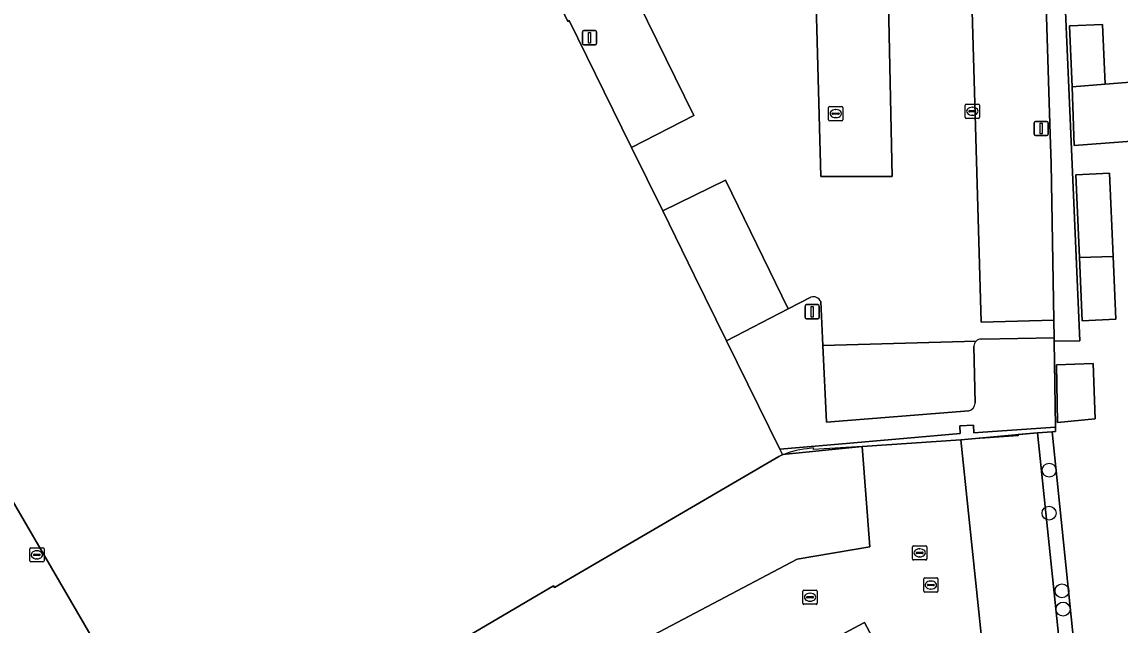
# Model space of a CAD drawing. Extents: x 161087 to 161926, y 382572 to 383873.
# Drawn here: x 161584.3 to 161661.3, y 383379.8 to 383422.1 of the extents above; entities that cross this region are included whole.
import ezdxf

# ---------------------------------------------------------------- set-up
doc = ezdxf.new("R2010")
doc.units = 0
for name, color, linetype in [('IMGEO_Boom', 7, 'Continuous'), ('IMGEO_Erf', 7, 'Continuous'), ('IMGEO_Groenvoorziening', 7, 'Continuous'), ('IMGEO_Hek', 7, 'Continuous'), ('IMGEO_Kolk', 7, 'Continuous'), ('IMGEO_Lichtmast', 7, 'Continuous'), ('IMGEO_Muur', 7, 'Continuous'), ('IMGEO_Pand', 7, 'Continuous'), ('IMGEO_Parkeervlak_gesloten', 7, 'Continuous'), ('IMGEO_Parkeervlak_open', 7, 'Continuous'), ('IMGEO_Rijbaan_lokaal_gesloten', 7, 'Continuous'), ('IMGEO_Rijbaan_lokaal_open', 7, 'Continuous'), ('IMGEO_Rioolput', 7, 'Continuous'), ('IMGEO_Voetpad_open', 7, 'Continuous')]:
    doc.layers.add(name, color=color, linetype=linetype)

msp = doc.modelspace()

# ---------------------------------------------------------------- linework, layer by layer
at = {"layer": 'IMGEO_Boom'}
for centre in [(161656.363, 383390.664), (161656.35, 383387.651), (161657.257, 383382.206), (161657.333, 383380.929)]:
    msp.add_circle(centre, 0.489, dxfattribs=at)
at = {"layer": 'IMGEO_Erf'}
for points in [[(161662.961, 383442.118), (161656.686, 383441.636), (161658.506, 383399.732), (161656.705, 383399.701), (161656.807, 383393.684), (161656.812, 383393.371), (161656.568, 383393.353), (161659.584, 383364.007), (161658.918, 383363.919), (161659.28, 383360.491), (161664.252, 383361.015)], [(161665.872, 383414.004), (161658.118, 383413.419), (161657.971, 383417.538), (161657.785, 383421.796), (161660.104, 383421.897), (161660.287, 383417.722), (161667.318, 383418.281)]]:
    msp.add_lwpolyline(points, dxfattribs=at)
for points in [[(161660.85, 383405.644), (161661.042, 383401.237), (161658.68, 383401.133), (161658.486, 383405.558), (161658.232, 383411.369), (161660.595, 383411.472)], [(161656.879, 383398.052), (161659.452, 383398.135), (161659.582, 383394.26), (161656.95, 383394.012)]]:
    msp.add_lwpolyline(points, close=True, dxfattribs=at)
at = {"layer": 'IMGEO_Groenvoorziening'}
for points in [[(161639.646, 383402.792), (161638.045, 383401.961), (161633.735, 383399.725), (161637.467, 383392.133), (161641.039, 383392.443), (161646.406, 383392.908), (161650.116, 383393.23), (161650.094, 383393.765), (161651.047, 383393.807), (161651.078, 383393.287), (161651.701, 383393.33), (161656.807, 383393.684), (161656.705, 383399.701), (161656.701, 383399.941), (161651.603, 383399.853)], [(161640.483, 383399.402), (161640.335, 383402.476)], [(161650.724, 383394.814), (161640.742, 383394.032), (161640.483, 383399.402)], [(161651.079, 383399.343), (161651.165, 383395.353)]]:
    msp.add_lwpolyline(points, dxfattribs=at)
for centre, radius, start, end in [((161639.817, 383402.255), 0.563, 23.08724, 107.637), ((161651.626, 383399.307), 0.548, 134.30751, 176.22388), ((161651.626, 383399.301), 0.553, 92.40843, 133.9119), ((161650.546, 383395.41), 0.622, 286.66954, 354.75164)]:
    msp.add_arc(centre, radius, start, end, dxfattribs=at)
at = {"layer": 'IMGEO_Hek'}
msp.add_lwpolyline([(161656.568, 383393.353), (161659.584, 383364.007), (161658.918, 383363.919), (161659.28, 383360.491)], dxfattribs=at)
at = {"layer": 'IMGEO_Kolk'}
for p, q in [((161640.891, 383415.224), (161640.891, 383416.076)), ((161640.966, 383416.15), (161641.818, 383416.15)), ((161641.892, 383416.076), (161641.892, 383415.224)), ((161650.471, 383415.391), (161650.471, 383416.243)), ((161650.546, 383416.317), (161651.398, 383416.317)), ((161650.959, 383416.097), (161650.984, 383416.097)), ((161651.472, 383416.243), (161651.472, 383415.391)), ((161641.15, 383415.644), (161641.15, 383415.656)), ((161641.588, 383415.607), (161641.19, 383415.607)), ((161641.193, 383415.693), (161641.591, 383415.693)), ((161641.402, 383415.37), (161641.377, 383415.37)), ((161641.379, 383415.93), (161641.404, 383415.93)), ((161641.634, 383415.656), (161641.634, 383415.644)), ((161651.398, 383415.317), (161650.546, 383415.317)), ((161650.73, 383415.811), (161650.73, 383415.823)), ((161651.168, 383415.774), (161650.77, 383415.774)), ((161650.773, 383415.86), (161651.171, 383415.86)), ((161650.982, 383415.537), (161650.957, 383415.537)), ((161651.214, 383415.823), (161651.214, 383415.811)), ((161641.818, 383415.15), (161640.966, 383415.15)), ((161584.867, 383384.304), (161584.867, 383385.156)), ((161584.942, 383385.23), (161585.794, 383385.23)), ((161585.126, 383384.724), (161585.126, 383384.736)), ((161585.564, 383384.687), (161585.166, 383384.687)), ((161585.169, 383384.773), (161585.567, 383384.773)), ((161585.355, 383385.01), (161585.38, 383385.01)), ((161585.61, 383384.736), (161585.61, 383384.724)), ((161585.868, 383385.156), (161585.868, 383384.304)), ((161585.794, 383384.23), (161584.942, 383384.23)), ((161585.378, 383384.45), (161585.353, 383384.45)), ((161647.561, 383382.188), (161647.561, 383383.04)), ((161647.636, 383383.114), (161648.488, 383383.114)), ((161648.562, 383383.04), (161648.562, 383382.188)), ((161639.089, 383381.335), (161639.089, 383382.187)), ((161639.164, 383382.261), (161640.016, 383382.261)), ((161640.09, 383382.187), (161640.09, 383381.335)), ((161647.82, 383382.608), (161647.82, 383382.62)), ((161648.258, 383382.571), (161647.86, 383382.571)), ((161647.863, 383382.657), (161648.261, 383382.657)), ((161648.072, 383382.334), (161648.047, 383382.334)), ((161648.049, 383382.894), (161648.074, 383382.894)), ((161648.304, 383382.62), (161648.304, 383382.608)), ((161639.348, 383381.755), (161639.348, 383381.767)), ((161639.786, 383381.718), (161639.388, 383381.718)), ((161639.391, 383381.804), (161639.789, 383381.804)), ((161639.6, 383381.481), (161639.575, 383381.481)), ((161639.577, 383382.041), (161639.602, 383382.041)), ((161639.832, 383381.767), (161639.832, 383381.755)), ((161648.488, 383382.114), (161647.636, 383382.114)), ((161640.016, 383381.261), (161639.164, 383381.261))]:
    msp.add_line(p, q, dxfattribs=at)
for points in [[(161640.891, 383415.224), (161640.891, 383416.076)], [(161640.966, 383416.15), (161641.818, 383416.15)], [(161641.892, 383416.076), (161641.892, 383415.224)], [(161650.471, 383415.391), (161650.471, 383416.243)], [(161650.546, 383416.317), (161651.398, 383416.317)], [(161651.472, 383416.243), (161651.472, 383415.391)], [(161651.398, 383415.317), (161650.546, 383415.317)], [(161641.818, 383415.15), (161640.966, 383415.15)], [(161584.867, 383384.304), (161584.867, 383385.156)], [(161584.942, 383385.23), (161585.794, 383385.23)], [(161585.868, 383385.156), (161585.868, 383384.304)], [(161585.794, 383384.23), (161584.942, 383384.23)], [(161647.561, 383382.188), (161647.561, 383383.04)], [(161647.636, 383383.114), (161648.488, 383383.114)], [(161648.562, 383383.04), (161648.562, 383382.188)], [(161639.089, 383381.335), (161639.089, 383382.187)], [(161639.164, 383382.261), (161640.016, 383382.261)], [(161640.09, 383382.187), (161640.09, 383381.335)], [(161648.488, 383382.114), (161647.636, 383382.114)], [(161640.016, 383381.261), (161639.164, 383381.261)]]:
    msp.add_lwpolyline(points, dxfattribs=at)
for centre, radius, start, end in [((161640.968, 383416.074), 0.0765, 91.55205, 178.44795), ((161640.968, 383416.074), 0.0765, 91.55205, 178.44795), ((161641.816, 383416.074), 0.0765, 1.55205, 88.44795), ((161641.816, 383416.074), 0.0765, 1.55205, 88.44795), ((161650.548, 383416.241), 0.0765, 91.55205, 178.44795), ((161650.548, 383416.241), 0.0765, 91.55205, 178.44795), ((161651.396, 383416.241), 0.0765, 1.55205, 88.44795), ((161651.396, 383416.241), 0.0765, 1.55205, 88.44795), ((161641.19, 383415.653), 0.0403, 85.87752, 175.75265), ((161641.187, 383415.643), 0.0366, 178.93798, 274.71019), ((161641.591, 383415.65), 0.043, 264.86636, 352.45326), ((161641.595, 383415.655), 0.0386, 1.73085, 96.63898), ((161650.548, 383415.393), 0.0765, 181.55205, 268.44795), ((161650.548, 383415.393), 0.0765, 181.55205, 268.44795), ((161650.77, 383415.82), 0.0403, 85.87752, 175.75265), ((161650.767, 383415.81), 0.0366, 178.93798, 274.71019), ((161651.171, 383415.817), 0.043, 264.86636, 352.45326), ((161651.175, 383415.822), 0.0386, 1.73085, 96.63898), ((161651.396, 383415.393), 0.0765, 271.55205, 358.44795), ((161651.396, 383415.393), 0.0765, 271.55205, 358.44795), ((161640.968, 383415.226), 0.0765, 181.55205, 268.44795), ((161640.968, 383415.226), 0.0765, 181.55205, 268.44795), ((161641.816, 383415.226), 0.0765, 271.55205, 358.44795), ((161641.816, 383415.226), 0.0765, 271.55205, 358.44795), ((161584.944, 383385.154), 0.0765, 91.55205, 178.44795), ((161584.944, 383385.154), 0.0765, 91.55205, 178.44795), ((161585.166, 383384.733), 0.0403, 85.87752, 175.75265), ((161585.163, 383384.723), 0.0366, 178.93798, 274.71019), ((161585.567, 383384.73), 0.043, 264.86636, 352.45326), ((161585.571, 383384.735), 0.0386, 1.73085, 96.63898), ((161585.792, 383385.154), 0.0765, 1.55205, 88.44795), ((161585.792, 383385.154), 0.0765, 1.55205, 88.44795), ((161584.944, 383384.306), 0.0765, 181.55205, 268.44795), ((161584.944, 383384.306), 0.0765, 181.55205, 268.44795), ((161585.792, 383384.306), 0.0765, 271.55205, 358.44795), ((161585.792, 383384.306), 0.0765, 271.55205, 358.44795), ((161647.638, 383383.038), 0.0765, 91.55205, 178.44795), ((161647.638, 383383.038), 0.0765, 91.55205, 178.44795), ((161648.486, 383383.038), 0.0765, 1.55205, 88.44795), ((161648.486, 383383.038), 0.0765, 1.55205, 88.44795), ((161639.166, 383382.185), 0.0765, 91.55205, 178.44795), ((161639.166, 383382.185), 0.0765, 91.55205, 178.44795), ((161640.014, 383382.185), 0.0765, 1.55205, 88.44795), ((161640.014, 383382.185), 0.0765, 1.55205, 88.44795), ((161647.638, 383382.19), 0.0765, 181.55205, 268.44795), ((161647.638, 383382.19), 0.0765, 181.55205, 268.44795), ((161647.86, 383382.617), 0.0403, 85.87752, 175.75265), ((161647.857, 383382.607), 0.0366, 178.93798, 274.71019), ((161648.261, 383382.614), 0.043, 264.86636, 352.45326), ((161648.265, 383382.619), 0.0386, 1.73085, 96.63898), ((161648.486, 383382.19), 0.0765, 271.55205, 358.44795), ((161648.486, 383382.19), 0.0765, 271.55205, 358.44795), ((161639.388, 383381.764), 0.0403, 85.87752, 175.75265), ((161639.385, 383381.754), 0.0366, 178.93798, 274.71019), ((161639.789, 383381.761), 0.043, 264.86636, 352.45326), ((161639.793, 383381.766), 0.0386, 1.73085, 96.63898), ((161639.166, 383381.337), 0.0765, 181.55205, 268.44795), ((161639.166, 383381.337), 0.0765, 181.55205, 268.44795), ((161640.014, 383381.337), 0.0765, 271.55205, 358.44795), ((161640.014, 383381.337), 0.0765, 271.55205, 358.44795)]:
    msp.add_arc(centre, radius, start, end, dxfattribs=at)
for centre, major_axis, ratio, start_param, end_param in [((161650.958, 383415.817), (-0.387, 0.002), 0.722429, 4.712389, 7.853982), ((161650.983, 383415.817), (-0.39, 0.002), 0.717154, 1.570796, 4.712389), ((161641.378, 383415.65), (-0.387, 0.002), 0.722429, 4.712389, 7.853982), ((161641.403, 383415.65), (-0.39, 0.002), 0.717154, 1.570796, 4.712389), ((161585.354, 383384.73), (-0.387, 0.002), 0.722429, 4.712389, 7.853982), ((161585.379, 383384.73), (-0.39, 0.002), 0.717154, 1.570796, 4.712389), ((161648.048, 383382.614), (-0.387, 0.002), 0.722429, 4.712389, 7.853982), ((161648.073, 383382.614), (-0.39, 0.002), 0.717154, 1.570796, 4.712389), ((161639.576, 383381.761), (-0.387, 0.002), 0.722429, 4.712389, 7.853982), ((161639.601, 383381.761), (-0.39, 0.002), 0.717154, 1.570796, 4.712389)]:
    msp.add_ellipse(centre, major_axis=major_axis, ratio=ratio, start_param=start_param, end_param=end_param, dxfattribs=at)
at = {"layer": 'IMGEO_Lichtmast'}
for p, q in [((161623.726, 383421.47), (161624.516, 383421.47)), ((161624.516, 383421.47), (161623.726, 383421.47)), ((161623.626, 383420.57), (161623.626, 383421.37)), ((161623.626, 383421.37), (161623.626, 383420.57)), ((161624.616, 383421.37), (161624.616, 383420.57)), ((161624.616, 383420.57), (161624.616, 383421.37)), ((161624.516, 383420.47), (161623.726, 383420.47)), ((161623.726, 383420.47), (161624.516, 383420.47)), ((161655.309, 383414.207), (161655.309, 383415.007)), ((161655.309, 383415.007), (161655.309, 383414.207)), ((161655.409, 383415.107), (161656.199, 383415.107)), ((161656.199, 383415.107), (161655.409, 383415.107)), ((161656.299, 383415.007), (161656.299, 383414.207)), ((161656.299, 383414.207), (161656.299, 383415.007)), ((161656.199, 383414.107), (161655.409, 383414.107)), ((161655.409, 383414.107), (161656.199, 383414.107)), ((161639.348, 383402.262), (161640.138, 383402.262)), ((161640.138, 383402.262), (161639.348, 383402.262)), ((161639.248, 383401.362), (161639.248, 383402.162)), ((161639.248, 383402.162), (161639.248, 383401.362)), ((161640.238, 383402.162), (161640.238, 383401.362)), ((161640.238, 383401.362), (161640.238, 383402.162)), ((161640.138, 383401.262), (161639.348, 383401.262)), ((161639.348, 383401.262), (161640.138, 383401.262))]:
    msp.add_line(p, q, dxfattribs=at)
for points in [[(161624.046, 383421.345), (161624.196, 383421.345), (161624.196, 383420.595), (161624.046, 383420.595), (161624.046, 383421.345)], [(161655.729, 383414.982), (161655.879, 383414.982), (161655.879, 383414.232), (161655.729, 383414.232), (161655.729, 383414.982)], [(161639.668, 383402.137), (161639.818, 383402.137), (161639.818, 383401.387), (161639.668, 383401.387), (161639.668, 383402.137)]]:
    msp.add_lwpolyline(points, dxfattribs=at)
for centre, start, end in [((161623.726, 383421.37), 90, 180), ((161623.726, 383421.37), 90, 180), ((161624.516, 383421.37), 0, 90), ((161624.516, 383421.37), 360, 90), ((161623.726, 383420.57), 180, 270), ((161623.726, 383420.57), 180, 270), ((161624.516, 383420.57), 270, 0), ((161624.516, 383420.57), 270, 0), ((161655.409, 383415.007), 90, 180), ((161655.409, 383415.007), 90, 180), ((161656.199, 383415.007), 0, 90), ((161656.199, 383415.007), 360, 90), ((161655.409, 383414.207), 180, 270), ((161655.409, 383414.207), 180, 270), ((161656.199, 383414.207), 270, 0), ((161656.199, 383414.207), 270, 0), ((161639.348, 383402.162), 90, 180), ((161639.348, 383402.162), 90, 180), ((161640.138, 383402.162), 0, 90), ((161640.138, 383402.162), 360, 90), ((161639.348, 383401.362), 180, 270), ((161639.348, 383401.362), 180, 270), ((161640.138, 383401.362), 270, 0), ((161640.138, 383401.362), 270, 0)]:
    msp.add_arc(centre, 0.1, start, end, dxfattribs=at)
at = {"layer": 'IMGEO_Muur'}
for points in [[(161656.432, 383414.198), (161656.063, 383426.245)], [(161656.701, 383399.941), (161656.68, 383401.178), (161656.495, 383412.152), (161656.432, 383414.198)], [(161651.701, 383393.33), (161656.807, 383393.684), (161656.705, 383399.701), (161656.701, 383399.941)], [(161646.406, 383392.908), (161650.116, 383393.23), (161650.094, 383393.765), (161651.047, 383393.807), (161651.078, 383393.287), (161651.701, 383393.33)], [(161655.548, 383393.276), (161654.176, 383393.172), (161654.184, 383393.062), (161650.162, 383392.793)], [(161656.568, 383393.353), (161655.548, 383393.276)], [(161637.467, 383392.133), (161641.039, 383392.443)], [(161643.253, 383392.332), (161639.833, 383392.103), (161639.82, 383392.217), (161639.392, 383392.157)], [(161641.039, 383392.443), (161646.406, 383392.908)], [(161650.162, 383392.793), (161643.253, 383392.332)]]:
    msp.add_lwpolyline(points, dxfattribs=at)
msp.add_lwpolyline([(161656.568, 383393.353), (161656.812, 383393.371), (161656.807, 383393.684), (161651.701, 383393.33), (161651.078, 383393.287), (161651.047, 383393.807), (161650.094, 383393.765), (161650.116, 383393.23), (161646.406, 383392.908), (161641.039, 383392.443), (161637.467, 383392.133), (161637.648, 383391.765), (161643.253, 383392.332), (161650.162, 383392.793), (161655.548, 383393.276)], close=True, dxfattribs=at)
msp.add_arc((161639.962, 383386.09), 6.093, 95.37152, 114.92994, dxfattribs=at)
at = {"layer": 'IMGEO_Pand'}
for points in [[(161610.299, 383375.929), (161621.597, 383382.548), (161621.668, 383382.438), (161637.394, 383391.616), (161637.648, 383391.765), (161637.467, 383392.133), (161633.735, 383399.725), (161631.497, 383404.278), (161629.259, 383408.831), (161627.077, 383413.269), (161626.392, 383414.663), (161622.702, 383422.17), (161622.593, 383422.11), (161619.881, 383427.831), (161619.321, 383429.012), (161618.692, 383430.341), (161616.751, 383429.338), (161616.501, 383429.804), (161605.444, 383450.467), (161605.285, 383450.395), (161552.243, 383422.247)], [(161582.694, 383390.118), (161592.405, 383373.497)]]:
    msp.add_lwpolyline(points, dxfattribs=at)
for points in [[(161660.104, 383421.897), (161657.785, 383421.796), (161657.971, 383417.538), (161660.287, 383417.722)], [(161684.326, 383416.326), (161684.893, 383416.985), (161684.69, 383419.667), (161673.239, 383418.753), (161673.476, 383415.615), (161671.408, 383415.459), (161671.476, 383414.565), (161667.638, 383414.26), (161667.318, 383418.281), (161660.287, 383417.722), (161657.971, 383417.538), (161658.118, 383413.419), (161665.872, 383414.004), (161666.002, 383412.279), (161684.526, 383413.678)], [(161658.486, 383405.558), (161660.85, 383405.644), (161660.595, 383411.472), (161658.232, 383411.369)], [(161658.486, 383405.558), (161658.68, 383401.133), (161661.042, 383401.237), (161660.85, 383405.644)], [(161656.879, 383398.052), (161656.95, 383394.012), (161659.582, 383394.26), (161659.452, 383398.135)]]:
    msp.add_lwpolyline(points, close=True, dxfattribs=at)
at = {"layer": 'IMGEO_Parkeervlak_gesloten'}
for points in [[(161624.279, 383430.087), (161619.881, 383427.831), (161622.593, 383422.11), (161622.702, 383422.17), (161626.392, 383414.663), (161627.077, 383413.269), (161631.445, 383415.514)], [(161656.432, 383414.198), (161656.063, 383426.245), (161653.325, 383426.13), (161650.862, 383426.085), (161651.58, 383401.041), (161656.68, 383401.178), (161656.495, 383412.152)], [(161645.001, 383425.977), (161634.882, 383425.791), (161634.926, 383423.581), (161640.015, 383423.581), (161640.029, 383423.276), (161640.356, 383411.241), (161645.358, 383411.241), (161645.098, 383423.332), (161645.1, 383423.371), (161645.099, 383423.41), (161645.095, 383423.449), (161645.024, 383425.077)], [(161629.259, 383408.831), (161631.497, 383404.278), (161633.735, 383399.725), (161638.045, 383401.961), (161633.649, 383410.989)]]:
    msp.add_lwpolyline(points, close=True, dxfattribs=at)
for points in [[(161651.243, 383399.699), (161640.483, 383399.402), (161640.742, 383394.032), (161650.724, 383394.814)], [(161651.165, 383395.353), (161651.079, 383399.343)]]:
    msp.add_lwpolyline(points, dxfattribs=at)
for centre, radius, start, end in [((161651.626, 383399.307), 0.548, 134.30751, 176.22388), ((161650.546, 383395.41), 0.622, 286.66954, 354.75164)]:
    msp.add_arc(centre, radius, start, end, dxfattribs=at)
at = {"layer": 'IMGEO_Parkeervlak_open'}
for points in [[(161592.405, 383373.497), (161582.694, 383390.118), (161573.775, 383405.339), (161557.692, 383395.824), (161557.631, 383395.928), (161557.131, 383395.676), (161554.954, 383399.557), (161554.39, 383400.562), (161546.918, 383396.368), (161538.562, 383391.701), (161538.438, 383391.632), (161538.33, 383391.574), (161551.231, 383368.646)], [(161655.548, 383393.276), (161650.162, 383392.793), (161652.795, 383367.556)], [(161654.571, 383369.09), (161658.028, 383369.504), (161655.548, 383393.276)]]:
    msp.add_lwpolyline(points, dxfattribs=at)
for points in [[(161643.253, 383392.332), (161637.648, 383391.765), (161637.394, 383391.616), (161621.668, 383382.438), (161621.597, 383382.548), (161610.299, 383375.929), (161613.039, 383370.893), (161638.685, 383384.43), (161643.788, 383385.296)], [(161646.452, 383369.113), (161643.626, 383374.367), (161645.803, 383375.524), (161643.407, 383379.978), (161615.842, 383365.327), (161621.051, 383355.613)]]:
    msp.add_lwpolyline(points, close=True, dxfattribs=at)
at = {"layer": 'IMGEO_Rijbaan_lokaal_gesloten'}
for points in [[(161634.882, 383425.791), (161626.867, 383425.643), (161626.776, 383430.409), (161624.409, 383430.154), (161624.279, 383430.087), (161631.445, 383415.514), (161627.077, 383413.269), (161629.259, 383408.831), (161633.649, 383410.989), (161638.045, 383401.961), (161639.646, 383402.792)], [(161651.603, 383399.853), (161656.701, 383399.941), (161656.68, 383401.178), (161651.58, 383401.041), (161650.862, 383426.085), (161645.001, 383425.977), (161645.024, 383425.077), (161645.095, 383423.449), (161645.099, 383423.41), (161645.1, 383423.371), (161645.098, 383423.332), (161645.358, 383411.241), (161640.356, 383411.241), (161640.029, 383423.276), (161640.015, 383423.581), (161634.926, 383423.581), (161634.882, 383425.791)], [(161640.335, 383402.476), (161640.483, 383399.402), (161651.243, 383399.699)]]:
    msp.add_lwpolyline(points, dxfattribs=at)
for centre, radius, start, end in [((161639.817, 383402.255), 0.563, 23.08724, 107.637), ((161651.626, 383399.301), 0.553, 92.40843, 133.9119)]:
    msp.add_arc(centre, radius, start, end, dxfattribs=at)
at = {"layer": 'IMGEO_Rijbaan_lokaal_open'}
msp.add_lwpolyline([(161652.795, 383367.556), (161650.162, 383392.793), (161643.253, 383392.332), (161643.788, 383385.296), (161638.685, 383384.43), (161613.039, 383370.893), (161610.299, 383375.929), (161605.642, 383373.201), (161624.983, 383337.658), (161627.513, 383332.694), (161649.98, 383344.604), (161650.878, 383345.078), (161652.059, 383346.93), (161656.889, 383354.506)], dxfattribs=at)
msp.add_lwpolyline([(161621.051, 383355.613), (161615.842, 383365.327), (161643.407, 383379.978), (161645.803, 383375.524), (161643.626, 383374.367), (161646.452, 383369.113)], close=True, dxfattribs=at)
at = {"layer": 'IMGEO_Rioolput'}
for p, q in [((161646.777, 383384.442), (161646.777, 383385.294)), ((161646.852, 383385.368), (161647.704, 383385.368)), ((161647.778, 383385.294), (161647.778, 383384.442)), ((161647.036, 383384.862), (161647.036, 383384.874)), ((161647.474, 383384.825), (161647.076, 383384.825)), ((161647.079, 383384.911), (161647.477, 383384.911)), ((161647.288, 383384.588), (161647.263, 383384.588)), ((161647.265, 383385.148), (161647.29, 383385.148)), ((161647.52, 383384.874), (161647.52, 383384.862)), ((161647.704, 383384.368), (161646.852, 383384.368))]:
    msp.add_line(p, q, dxfattribs=at)
for points in [[(161646.777, 383384.442), (161646.777, 383385.294)], [(161646.852, 383385.368), (161647.704, 383385.368)], [(161647.778, 383385.294), (161647.778, 383384.442)], [(161647.704, 383384.368), (161646.852, 383384.368)]]:
    msp.add_lwpolyline(points, dxfattribs=at)
for centre, radius, start, end in [((161646.854, 383385.292), 0.0765, 91.55205, 178.44795), ((161646.854, 383385.292), 0.0765, 91.55205, 178.44795), ((161647.702, 383385.292), 0.0765, 1.55205, 88.44795), ((161647.702, 383385.292), 0.0765, 1.55205, 88.44795), ((161647.076, 383384.871), 0.0403, 85.87752, 175.75265), ((161647.073, 383384.861), 0.0366, 178.93798, 274.71019), ((161647.477, 383384.868), 0.043, 264.86636, 352.45326), ((161647.481, 383384.873), 0.0386, 1.73085, 96.63898), ((161646.854, 383384.444), 0.0765, 181.55205, 268.44795), ((161646.854, 383384.444), 0.0765, 181.55205, 268.44795), ((161647.702, 383384.444), 0.0765, 271.55205, 358.44795), ((161647.702, 383384.444), 0.0765, 271.55205, 358.44795)]:
    msp.add_arc(centre, radius, start, end, dxfattribs=at)
for centre, major_axis, ratio, start_param, end_param in [((161647.264, 383384.868), (-0.387, 0.002), 0.722429, 4.712389, 7.853982), ((161647.289, 383384.868), (-0.39, 0.002), 0.717154, 1.570796, 4.712389)]:
    msp.add_ellipse(centre, major_axis=major_axis, ratio=ratio, start_param=start_param, end_param=end_param, dxfattribs=at)
at = {"layer": 'IMGEO_Voetpad_open'}
for points in [[(161654.357, 383510.971), (161654.861, 383477.669), (161654.872, 383470.127), (161655.005, 383465.074), (161655.027, 383463.821), (161655.195, 383454.536), (161655.37, 383448.827), (161655.424, 383447.065), (161656.063, 383426.245), (161656.432, 383414.198), (161656.495, 383412.152), (161656.68, 383401.178), (161656.701, 383399.941), (161656.705, 383399.701), (161658.506, 383399.732), (161656.686, 383441.636), (161662.961, 383442.118)], [(161659.256, 383360.2), (161664.252, 383360.621), (161664.252, 383361.015), (161659.28, 383360.491), (161658.918, 383363.919), (161659.584, 383364.007), (161656.568, 383393.353), (161655.548, 383393.276), (161658.028, 383369.504), (161654.571, 383369.09)]]:
    msp.add_lwpolyline(points, dxfattribs=at)

doc.saveas('drawing.dxf')
